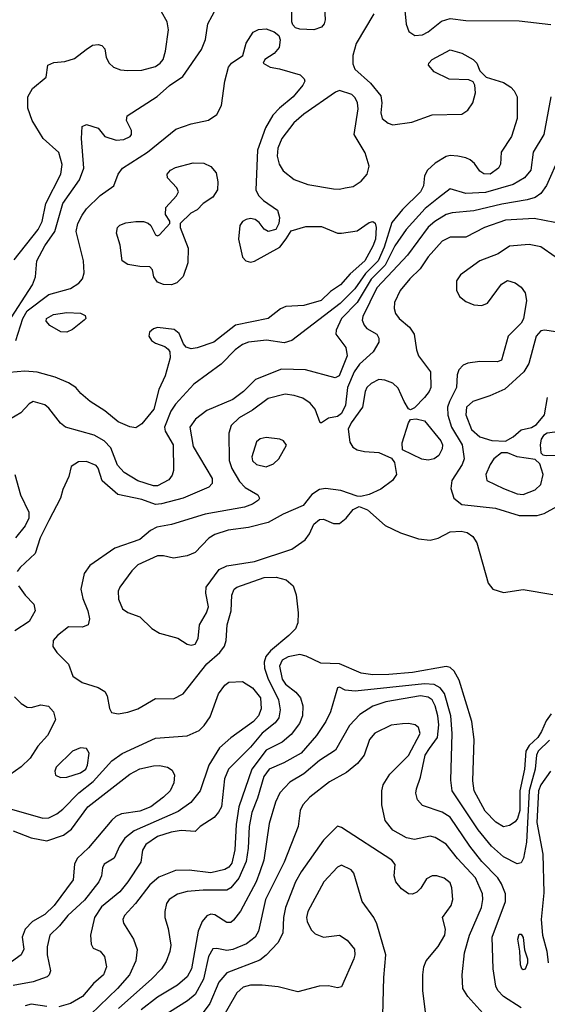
# Model space of a CAD drawing. Extents: x 1173029 to 1307123, y 522559 to 678521.
# Tile 339 of 623: x 1295147 to 1297817, y 531825 to 536806. Entities that reach past the tile are written whole.
import ezdxf

# ---------------------------------------------------------------- set-up
doc = ezdxf.new("R2010")
doc.units = 0

msp = doc.modelspace()

# ---------------------------------------------------------------- linework, layer by layer
at = {"layer": '0CON10XD'}
for points in [[(1297085.9, 536955), (1297102.7, 536782.7), (1297115.9, 536745.9), (1297145.9, 536725.9), (1297185, 536728.6), (1297215, 536743.3), (1297282.2, 536797.8), (1297325, 536812.2), (1297405, 536800.7), (1297675, 536800), (1297835, 536781.2)], [(1295085, 535269.3), (1295212.2, 535465), (1295227.1, 535505), (1295234.7, 535585), (1295275, 535661.2), (1295325.1, 535734.9), (1295365.2, 535875), (1295449.7, 535995), (1295471.8, 536055), (1295460, 536205), (1295464.2, 536265.8), (1295485, 536276.2), (1295545, 536257.5), (1295578.8, 536215), (1295635, 536195.4), (1295675, 536198.7), (1295705.5, 536215), (1295712.2, 536225), (1295712.2, 536245), (1295688, 536295), (1295691.2, 536318.8), (1295843.7, 536416.3), (1295905, 536472.7), (1295972.2, 536517.8), (1296066.9, 536655), (1296088.2, 536705), (1296099.1, 536785), (1296143.8, 536865)], [(1296687.3, 536902.7), (1296692.5, 536805), (1296688.6, 536785), (1296675, 536768), (1296635, 536754.4)], [(1295118.9, 535591.1), (1295240.5, 535745), (1295260.8, 535785), (1295279.5, 535875), (1295354.7, 536025), (1295362.3, 536072.3), (1295344.6, 536134.6), (1295265.2, 536205.2), (1295210.4, 536295), (1295188.1, 536358.1), (1295187.7, 536415), (1295212.1, 536457.9), (1295281.2, 536515), (1295290, 536575), (1295320.3, 536589.7), (1295375, 536594), (1295425, 536608.8), (1295483.3, 536655), (1295515, 536676), (1295545, 536680), (1295562.5, 536675), (1295577.3, 536657.3), (1295584, 536615), (1295599.2, 536585), (1295622, 536565), (1295657.4, 536552.6), (1295695, 536547.9), (1295765, 536550.8), (1295835, 536568.8), (1295858.5, 536585), (1295872.5, 536605), (1295885.7, 536645.7), (1295899.5, 536755), (1295893.3, 536795), (1295865.6, 536845)], [(1296635, 536754.4), (1296565, 536758), (1296542.5, 536765), (1296529.3, 536779.3), (1296523.8, 536795), (1296523.8, 536855)], [(1296940, 536835), (1296849.6, 536685), (1296832.9, 536625), (1296832.2, 536582.2), (1296843.1, 536555), (1296922.5, 536485), (1296975, 536421.2), (1296980, 536385), (1296974.2, 536335), (1296982, 536305), (1297011.4, 536281.4), (1297035, 536274.5), (1297132, 536288)], [(1295127.9, 535182.1), (1295162.6, 535295), (1295185, 535332.3), (1295294.8, 535415.2), (1295405, 535446.6), (1295446.6, 535473.4), (1295465.5, 535495), (1295472.9, 535525), (1295469.6, 535585), (1295433.8, 535735), (1295441.2, 535775), (1295463, 535817), (1295485, 535849.4), (1295555, 535916.9), (1295623.3, 535965), (1295645.7, 536025), (1295667.1, 536055), (1295794.3, 536135.7), (1295937.9, 536252.1), (1296015, 536279.4), (1296102.4, 536297.6), (1296145, 536326), (1296167.8, 536372.2), (1296185.6, 536494.4), (1296204.4, 536565.6), (1296218.8, 536585), (1296276.1, 536623.9), (1296293.2, 536686.8), (1296328.3, 536741.7), (1296356.4, 536756.4), (1296395, 536760), (1296435, 536744), (1296458.8, 536725), (1296465.9, 536704.1), (1296460, 536665), (1296435, 536634), (1296387.5, 536605), (1296380, 536585), (1296415, 536565.8), (1296462.2, 536557.8), (1296566, 536526), (1296587.2, 536507.2), (1296589.4, 536495), (1296580, 536475), (1296531.1, 536415), (1296461.2, 536358.8), (1296427.4, 536322.6), (1296391, 536259), (1296350.3, 536145), (1296342.3, 535945), (1296355, 535916.9), (1296380.4, 535890.4), (1296452.3, 535842.3), (1296461.2, 535805), (1296458.8, 535775), (1296443.3, 535745), (1296405, 535734.4), (1296385, 535745.8), (1296359.1, 535779.1), (1296338, 535795), (1296315, 535799.6), (1296294, 535795), (1296275, 535784.5), (1296260.8, 535765), (1296253.9, 535695), (1296275, 535604), (1296290.8, 535585), (1296315, 535579.1), (1296335, 535584.5), (1296464, 535655), (1296495, 535697.5), (1296521.7, 535738.3), (1296595, 535758.8), (1296675, 535759.2), (1296755, 535725.8), (1296775, 535725.6), (1296855, 535737.9), (1296915, 535778.9), (1296935, 535784.3), (1296946, 535776), (1296951.5, 535755), (1296947.4, 535695), (1296935, 535659.5), (1296893.3, 535585), (1296819.7, 535520.3), (1296771.3, 535465), (1296719.5, 535430.5), (1296673.1, 535385), (1296585, 535360.7), (1296494.6, 535355.4), (1296467.6, 535342.4), (1296404.2, 535295), (1296238.8, 535261.2), (1296129.4, 535175), (1296045, 535145.6), (1296015, 535141.4), (1295989.2, 535149.2), (1295975.7, 535165.7), (1295955, 535218), (1295928.8, 535238.8), (1295845, 535249.3), (1295825, 535242.3), (1295804.4, 535225), (1295800, 535205), (1295813.5, 535183.5), (1295835, 535169.1), (1295882.5, 535152.5), (1295899.1, 535139.1), (1295907.5, 535125), (1295909.4, 535095), (1295882.9, 535005), (1295851.2, 534935), (1295826.5, 534835), (1295765, 534761.1), (1295735, 534741.9)], [(1297132, 536288), (1297235, 536324), (1297385, 536328.5), (1297415, 536348.1), (1297440.5, 536385), (1297454.4, 536435), (1297450, 536475), (1297441.7, 536491.7), (1297420.7, 536500.7), (1297320, 536505), (1297245, 536541.9), (1297215.6, 536575), (1297216.9, 536585), (1297235, 536603.5), (1297325, 536653.1), (1297385, 536635.6), (1297442, 536605), (1297460.8, 536585), (1297476.2, 536546.2), (1297507.5, 536515), (1297595, 536487.1), (1297632, 536465), (1297650, 536445), (1297664.4, 536415), (1297664.4, 536305), (1297636.4, 536215), (1297583.5, 536135), (1297579.5, 536075), (1297570, 536055), (1297527.5, 536025), (1297495.3, 536025.3), (1297475, 536039.6), (1297448.3, 536078.3), (1297426.7, 536096.7), (1297405, 536107.2), (1297364.8, 536114.8), (1297325, 536119), (1297305, 536113.9), (1297249.8, 536080.2), (1297210.3, 536045), (1297196.4, 536015), (1297190, 535965), (1297175.3, 535935), (1297084.8, 535845.2), (1297030.7, 535779.3), (1296991.2, 535655), (1296961.2, 535585), (1296897.5, 535522.5), (1296842.3, 535445), (1296769.2, 535370.8), (1296525, 535182.9), (1296485, 535171.8), (1296395.3, 535185.3), (1296305, 535174.8), (1296275, 535162), (1296236.8, 535135), (1296166.2, 535063.8), (1296028.5, 534961.5), (1295935, 534860.4), (1295911.6, 534825), (1295880.3, 534745), (1295884.2, 534724.2), (1295923.1, 534655), (1295925.5, 534525), (1295918.3, 534501.7), (1295901.5, 534478.5), (1295845, 534447.2), (1295825, 534448.3), (1295745, 534473.8), (1295675.4, 534515), (1295642, 534552), (1295609.2, 534639.2), (1295575, 534676.2), (1295524.7, 534704.7), (1295379.4, 534745), (1295354, 534764), (1295295, 534840), (1295275, 534856.7), (1295215, 534874.2), (1295195, 534862), (1295152.6, 534817.4), (1295095, 534782.5)], [(1297835.4, 536415), (1297799.4, 536225), (1297746.2, 536135), (1297733.1, 536045), (1297701.2, 536005), (1297645, 535971.6), (1297505, 535931.2), (1297405, 535926.6), (1297325, 535950.8), (1297265.8, 535904.2), (1297198.8, 535851.2), (1297102.1, 535745), (1297045, 535662.2), (1296996.4, 535563.6), (1296925, 535492.3), (1296854.7, 535375.3), (1296775.2, 535295), (1296748, 535235), (1296746.2, 535215), (1296797.5, 535147.5), (1296804.4, 535105), (1296763.9, 535005), (1296743.5, 534993.5), (1296593.3, 535035), (1296472.4, 535037.6), (1296340.8, 534985), (1296280.5, 534925), (1296225, 534884.6), (1296095, 534828.8), (1296036.7, 534785), (1296008.2, 534745), (1296025, 534647.1), (1296120.4, 534485), (1296120.6, 534459.4), (1296105, 534440.5), (1295975.2, 534384.8), (1295865, 534356.2), (1295835, 534353.8), (1295765, 534378.8), (1295643.7, 534403.7), (1295563.8, 534473.8), (1295545, 534537.5), (1295535, 534551.2), (1295485, 534571.4), (1295445, 534570), (1295407.5, 534545), (1295396.7, 534495), (1295365, 534430), (1295353.1, 534385), (1295295, 534273.3), (1295250, 534185), (1295225.2, 534104.8), (1295148.9, 534035), (1295134.5, 534015)], [(1296765, 535947.8), (1296795, 535954.4), (1296835, 535961.5), (1296875, 535989.3), (1296905.9, 536025), (1296915.3, 536065), (1296895, 536132), (1296839.5, 536225), (1296860, 536355), (1296856, 536385), (1296845, 536410), (1296827.6, 536427.6), (1296765, 536447.1), (1296745, 536438.8), (1296585, 536327.1), (1296535, 536283.8), (1296474.2, 536205), (1296454.3, 536155), (1296450.8, 536115), (1296460.7, 536075), (1296480.8, 536040.8), (1296536.8, 535996.8), (1296605, 535972.7), (1296735, 535950.4), (1296765, 535947.8)], [(1297879.6, 536115), (1297813.7, 535966.3), (1297784.4, 535925.6), (1297755, 535905.9), (1297715, 535893.8), (1297587.5, 535872.5), (1297445, 535839.1), (1297335, 535829.2), (1297305, 535820), (1297248.5, 535785), (1297214.5, 535755.5), (1297109.7, 535615), (1297035.7, 535535), (1296955, 535449.7), (1296884.2, 535305), (1296880.4, 535285), (1296890, 535260), (1296903.9, 535243.9), (1296954.2, 535215), (1296964.3, 535195), (1296964.4, 535175), (1296936.7, 535125), (1296866.7, 535063.3), (1296839, 535025), (1296806.5, 534945), (1296796.6, 534855), (1296775.6, 534814.4), (1296755, 534799.3), (1296710.3, 534789.7), (1296675, 534766.7), (1296667, 534767), (1296642.9, 534835), (1296616.5, 534866.5), (1296580.5, 534890.5), (1296536.7, 534905), (1296491.1, 534911.1), (1296405, 534889.5), (1296325, 534829.7), (1296258.1, 534791.9), (1296217.8, 534752.2), (1296206.1, 534715), (1296206.7, 534576.7), (1296220.8, 534535), (1296259.7, 534469.7), (1296288.9, 534438.9), (1296351.5, 534401.5), (1296360.6, 534385), (1296355.6, 534375), (1296325.6, 534354.4), (1296285, 534340.5), (1296085, 534304.7), (1295915, 534251.5), (1295841.2, 534238.8), (1295808.8, 534221.2), (1295755, 534176.7), (1295628, 534132), (1295502.9, 534045), (1295472.9, 534005), (1295456.7, 533925), (1295467.5, 533877.5), (1295492.5, 533815), (1295500, 533775), (1295493.8, 533745), (1295465, 533732.9), (1295395, 533734.3), (1295338.5, 533691.5), (1295316.9, 533665), (1295315.7, 533635), (1295335.4, 533605.4), (1295393.8, 533545), (1295416.7, 533485), (1295463.3, 533453.3), (1295545, 533427.3), (1295577.3, 533407.3), (1295589.5, 533385), (1295601.9, 533321.9), (1295611.9, 533301.9), (1295645, 533294.4), (1295695, 533303.5), (1295745, 533319.4), (1295835, 533372.9), (1295925, 533370), (1295975, 533396), (1296095, 533547.1), (1296160.4, 533605), (1296183.2, 533636.8), (1296192.5, 533665), (1296196.9, 533745), (1296218, 533815), (1296220.9, 533895), (1296232.9, 533925), (1296246.2, 533935), (1296385, 533984.2), (1296444.7, 533985.3), (1296495, 533972.7), (1296531.2, 533941.2), (1296546.2, 533896.2), (1296556.5, 533805), (1296555.5, 533755), (1296542.3, 533725), (1296509.9, 533690.1), (1296416.3, 533613.7), (1296393.6, 533585), (1296383.5, 533556.5), (1296385.7, 533525), (1296403.6, 533475), (1296457, 533365), (1296464.8, 533315), (1296457.9, 533275), (1296440.8, 533249.2), (1296375, 533196.2), (1296315, 533126.3), (1296204.2, 533015), (1296183.7, 532965), (1296167.7, 532825), (1296153.6, 532796.4), (1296130.5, 532769.5), (1296061.2, 532725), (1296035, 532700), (1295965, 532704), (1295913.6, 532696.4), (1295845, 532673.8), (1295785, 532633.6), (1295769.2, 532605), (1295760.7, 532545), (1295694.8, 532445.2), (1295653.9, 532395), (1295561.2, 532318.8), (1295525.8, 532265), (1295505.5, 532175.5), (1295509.2, 532129.2), (1295518.8, 532108.8), (1295555, 532094), (1295577, 532067), (1295586.2, 532015), (1295571.2, 531975), (1295520.2, 531929.8), (1295465.5, 531865), (1295405, 531829.3), (1295345, 531813.3)], [(1295915, 535464.5), (1295875, 535465.7), (1295845, 535477.5), (1295826.7, 535505), (1295819.7, 535539.7), (1295806, 535556), (1295755, 535557.5), (1295695, 535568.1), (1295666.2, 535585), (1295656, 535665), (1295636.9, 535725), (1295641.4, 535755), (1295653.9, 535766.1), (1295685, 535777.3), (1295735, 535785.4), (1295774.4, 535784.4), (1295796.9, 535776.9), (1295810, 535765), (1295835, 535717.5), (1295845, 535712.5), (1295855, 535717.5), (1295907.5, 535775), (1295906.7, 535786.7), (1295885, 535820), (1295886.7, 535855), (1295941.2, 535915), (1295950, 535935), (1295942, 535955), (1295896, 536005), (1295894.2, 536025), (1295910.8, 536045), (1295935, 536058.2), (1296025, 536081.2), (1296079.4, 536079.4), (1296115, 536062.5), (1296141.3, 536031.3), (1296150, 535985), (1296148.2, 535945), (1296125, 535907.1), (1296076.2, 535875), (1296045, 535843.8), (1296012.5, 535827.5), (1295960, 535775), (1295960, 535755), (1295999.3, 535650.7), (1295997.5, 535575), (1295975, 535506.7), (1295942, 535475), (1295915, 535464.5)], [(1297855, 535778.9), (1297750.8, 535799.2), (1297605, 535792), (1297500, 535755), (1297405, 535705.6), (1297325, 535705.4), (1297285, 535685.4), (1297215, 535606.5), (1297173.1, 535545), (1297121.2, 535495), (1297072.7, 535435), (1297043.5, 535375), (1297042.2, 535345), (1297049.1, 535319.1), (1297068.1, 535295), (1297120.3, 535250.3), (1297143.8, 535215), (1297155.4, 535135.4), (1297166.1, 535106.1), (1297225.5, 535025), (1297228.2, 534945), (1297220, 534925), (1297195, 534894.2), (1297145, 534842.5), (1297125, 534832.5), (1297115, 534837.5), (1297092, 534875), (1297062.6, 534942.6), (1297035, 534967.1), (1296995, 534982.2), (1296965, 534985.5), (1296925, 534965.4), (1296904.5, 534945), (1296895.5, 534925), (1296882.3, 534845), (1296825, 534766.9), (1296809.7, 534735), (1296818, 534668), (1296833.7, 534643.7), (1296855, 534630.4), (1296891.5, 534621.5), (1296965, 534616.9), (1297028.3, 534588.3), (1297043.3, 534565), (1297054, 534505), (1297034, 534475), (1296975, 534431.5), (1296915, 534404.3), (1296874.1, 534394.1), (1296855, 534395.7), (1296772.5, 534425), (1296695, 534434.6), (1296665, 534429.6), (1296625.3, 534404.7), (1296581.7, 534348.3), (1296480.8, 534305), (1296405, 534262.7), (1296305, 534236.4), (1296203, 534223), (1296135, 534201.5), (1296105, 534182.5), (1296035, 534111.4), (1295995, 534094.3), (1295925, 534082.5), (1295874.4, 534094.4), (1295845, 534094.4), (1295745, 534047.7), (1295715, 534018.5), (1295654.4, 533935), (1295645.5, 533914.5), (1295647.3, 533875), (1295667.5, 533825), (1295695, 533806.9), (1295754.6, 533784.6), (1295816.3, 533726.3), (1295855, 533702.3), (1295947.1, 533677.1), (1295995, 533646.7), (1296015, 533641.5), (1296035, 533646.9), (1296050.9, 533675), (1296057.5, 533745), (1296093.1, 533805), (1296103.1, 533835), (1296088.8, 533905), (1296090, 533935), (1296156.2, 534023.8), (1296196.1, 534043.9), (1296335, 534065.2), (1296525, 534127.7), (1296591.5, 534175), (1296613.8, 534205), (1296636.4, 534253.6), (1296665, 534277.5), (1296685, 534280), (1296735, 534256.9), (1296765, 534256.9), (1296798.6, 534285), (1296835, 534328), (1296865, 534343.8), (1296906.8, 534326.8), (1296997.4, 534247.4), (1297075, 534209.3), (1297165, 534179.3), (1297225, 534173.1), (1297265, 534182.7), (1297325, 534215.5), (1297381.1, 534218.9), (1297411.9, 534211.9), (1297440.8, 534190.8), (1297460.3, 534160.3), (1297517.1, 533955), (1297540.6, 533925), (1297595, 533908.2), (1297695, 533924), (1297845, 533897.5)], [(1297856.1, 535606.1), (1297785, 535656.2), (1297725, 535668.5), (1297625, 535660), (1297568.5, 535621.5), (1297475, 535586.2), (1297377.3, 535515), (1297357.1, 535485), (1297357.6, 535437.6), (1297373.3, 535405), (1297405, 535380.5), (1297445, 535363.8), (1297485, 535359.6), (1297515, 535371.5), (1297585, 535467.1), (1297615, 535485.8), (1297655, 535474.2), (1297685, 535453.1), (1297704.2, 535424.2), (1297711.9, 535385), (1297697.2, 535292.8), (1297685, 535271.2), (1297619.4, 535205), (1297585, 535084), (1297564.4, 535075.6), (1297475, 535076.7), (1297415, 535068.4), (1297392, 535058), (1297369.7, 535035), (1297361.2, 535008.8), (1297358.3, 534945), (1297321.7, 534875), (1297312.8, 534845), (1297313.8, 534805), (1297332.9, 534745), (1297385.8, 534655), (1297396.3, 534585), (1297385.8, 534555), (1297334.7, 534475), (1297329.6, 534435), (1297344.6, 534385), (1297385, 534354.2), (1297555, 534335.3), (1297675, 534298.4), (1297765, 534297.7), (1297801.9, 534308.1), (1297865, 534342.7)], [(1295385, 535224.3), (1295355, 535227.5), (1295299.4, 535259.4), (1295280.6, 535280.6), (1295282.5, 535295), (1295318.8, 535315), (1295385.3, 535325.3), (1295455, 535321.1), (1295478.9, 535308.9), (1295482, 535295), (1295474, 535285), (1295415, 535239.2), (1295385, 535224.3)], [(1297945, 535212.5), (1297805, 535235.5), (1297785, 535231.9), (1297761.5, 535205), (1297724.1, 535065.9), (1297698.9, 535025), (1297602.6, 534937.4), (1297526.5, 534903.5), (1297440, 534875), (1297407.5, 534845), (1297405, 534806.2), (1297433.1, 534733.1), (1297475, 534696.2), (1297536.6, 534676.6), (1297605, 534673.6), (1297644.3, 534695.7), (1297685, 534731.1), (1297736.9, 534743.1), (1297761.7, 534758.3), (1297802.6, 534807.4), (1297817.5, 534895)], [(1295735, 534741.9), (1295705, 534746.4), (1295645, 534772.1), (1295577.4, 534827.4), (1295504, 534875), (1295456.2, 534915), (1295431.2, 534945), (1295395, 534969.4), (1295326.9, 534996.9), (1295235, 535022.2), (1295172.5, 535027.5), (1295095, 535021.2)], [(1297215, 534577.5), (1297182, 534582), (1297085, 534630), (1297082, 534665), (1297114.2, 534765.8), (1297125, 534782.5), (1297153, 534787), (1297195, 534776), (1297278.8, 534675), (1297287.1, 534655), (1297285.3, 534634.7), (1297268.4, 534601.6), (1297245, 534584.4), (1297215, 534577.5)], [(1297811.2, 534601.2), (1297885, 534603.1), (1297975, 534640.8), (1298045, 534632.5), (1298065, 534647.5), (1298077, 534677), (1298051.7, 534701.7), (1297975, 534689.2), (1297895, 534717.1), (1297855, 534720), (1297815.6, 534714.4), (1297797.1, 534702.9), (1297785.6, 534684.4), (1297780.6, 534655), (1297784, 534614), (1297794, 534604), (1297811.2, 534601.2)], [(1296395, 534544), (1296431.3, 534558.7), (1296458.9, 534585), (1296496.6, 534653.4), (1296482, 534675), (1296463.1, 534683.1), (1296395, 534691.6), (1296364.7, 534685.3), (1296345, 534670.8), (1296321.8, 534595), (1296324.5, 534575), (1296346, 534555), (1296395, 534544)], [(1297695, 534404.7), (1297755, 534427.7), (1297784.7, 534455.3), (1297795.5, 534505), (1297779.7, 534559.7), (1297755, 534581.2), (1297665, 534594.4), (1297615, 534614.3), (1297585, 534614), (1297546, 534585), (1297527.1, 534555), (1297506.7, 534505), (1297511.4, 534475), (1297595, 534434.2), (1297665, 534408), (1297695, 534404.7)], [(1295122.5, 534505), (1295151.5, 534401.5), (1295194.2, 534315), (1295194.2, 534285), (1295174.2, 534245), (1295125.2, 534184.8)], [(1295141.9, 533941.9), (1295174.4, 533895), (1295218.9, 533848.9), (1295225.5, 533815), (1295195, 533760.8), (1295122, 533715)], [(1297788.5, 533205), (1297769.4, 533175), (1297724.9, 533135.1), (1297708.1, 533105), (1297701.2, 533015), (1297678.7, 532905), (1297677.4, 532805), (1297666.4, 532765), (1297655, 532748.9), (1297625, 532729.1), (1297595, 532723.1), (1297556.5, 532746.5), (1297501.8, 532801.8), (1297447.3, 532905), (1297440, 532955), (1297446.7, 533165), (1297435.3, 533255), (1297370.5, 533465), (1297345, 533510.9), (1297325, 533529.6), (1297305, 533534), (1297135, 533503.1), (1297015, 533493.6), (1296935, 533491.7), (1296875, 533500.5), (1296765, 533547.4), (1296670.6, 533550.6), (1296596.1, 533586.1), (1296565, 533594.1), (1296505, 533583.7), (1296475, 533566.6), (1296462.1, 533535), (1296475, 533470.6), (1296492.2, 533445), (1296544, 533404), (1296568.5, 533375), (1296580.7, 533335), (1296578.2, 533285), (1296562.7, 533245), (1296520.5, 533189.5), (1296475, 533151.6), (1296395, 533111.6), (1296321.5, 533015), (1296256.5, 532823.5), (1296242.8, 532735), (1296236.7, 532606.7), (1296220.6, 532539.4), (1296205, 532518.9), (1296185, 532507.1), (1296115, 532490.3), (1296004.1, 532504.1), (1295935, 532501.6), (1295851.2, 532468.8), (1295805, 532430.4), (1295733.1, 532335), (1295677.5, 532275), (1295668.5, 532255), (1295672.5, 532235), (1295723.6, 532155), (1295742.4, 532102.4), (1295735.3, 532044.7), (1295702.9, 531975), (1295642.2, 531905), (1295505, 531773.8)], [(1295105, 532812.5), (1295265, 532767.6), (1295295, 532769.4), (1295335, 532789.1), (1295365, 532812.7), (1295445.7, 532894.3), (1295518.3, 532951.7), (1295613, 533057), (1295665, 533094.7), (1295835, 533171.6), (1295995, 533182.7), (1296055, 533211.1), (1296081.1, 533235), (1296110.8, 533279.2), (1296153.6, 533396.4), (1296185, 533439.4), (1296205, 533454.4), (1296275, 533458.9), (1296325, 533426.1), (1296365.3, 533375), (1296369.6, 533319.6), (1296356, 533285), (1296331.1, 533255), (1296215, 533173.6), (1296158.1, 533121.9), (1296104.1, 533035), (1296061.3, 532905), (1296013.1, 532846.9), (1295948.8, 532801.2), (1295726.4, 532703.6), (1295678.7, 532665), (1295651.8, 532625), (1295626, 532565), (1295574.3, 532535), (1295565.6, 532515), (1295561.5, 532475), (1295547.3, 532445), (1295475, 532351.8), (1295391.3, 532275), (1295348.3, 532221.7), (1295299.6, 532175), (1295286.2, 532116.2), (1295286.8, 532075), (1295303.3, 531995), (1295297.1, 531975), (1295285.8, 531965), (1295215, 531938.7), (1295115, 531921.1)], [(1297827.9, 533162.1), (1297770.9, 533105), (1297761.7, 533085), (1297756.4, 533015), (1297725.3, 532905), (1297711.5, 532645), (1297696.5, 532565), (1297685, 532540.6), (1297665, 532535.6), (1297595, 532571.2), (1297535, 532625.4), (1297467.2, 532707.2), (1297335.8, 532905), (1297328.7, 532958.7), (1297335.2, 533194.8), (1297329.4, 533285), (1297297.1, 533397.1), (1297275, 533425.3), (1297245, 533442.4), (1297195, 533446.4), (1296845, 533408.9), (1296795, 533413.6), (1296765, 533428.8), (1296755, 533426.7), (1296720.8, 533305), (1296696.1, 533255), (1296649.7, 533185), (1296571.8, 533095), (1296483.1, 533046.9), (1296410, 533015), (1296382.6, 532977.4), (1296351.3, 532868.7), (1296321.3, 532795), (1296308.3, 532725), (1296304.2, 532615.8), (1296293, 532547), (1296256.9, 532463.1), (1296215.2, 532414.8), (1296195, 532402.9), (1296075, 532403.5), (1295995, 532396.2), (1295945, 532382), (1295904.4, 532355), (1295890.5, 532335), (1295881.8, 532295), (1295882.5, 532265), (1295898.5, 532208.5), (1295911.5, 532125), (1295907.7, 532092.3), (1295888.5, 532041.5), (1295865.5, 532005), (1295815.2, 531954.8), (1295647.5, 531805)], [(1295120.7, 533380.7), (1295155, 533346.7), (1295185, 533328.8), (1295205, 533326.2), (1295255, 533340), (1295292.7, 533332.7), (1295318, 533305), (1295329.2, 533265), (1295287.8, 533185), (1295239.7, 533130.3), (1295199.4, 533070.6), (1295155, 533026.5), (1295069.4, 532965)], [(1297685, 531807.8), (1297594.8, 531864.8), (1297567.3, 531895), (1297557.3, 531917.3), (1297543.5, 532005), (1297537.5, 532165), (1297605.4, 532345), (1297605.4, 532385), (1297586.1, 532435), (1297565.9, 532465), (1297485, 532548.4), (1297424.6, 532624.6), (1297325, 532771.8), (1297285, 532797.3), (1297185, 532830.8), (1297160.3, 532860.3), (1297152.6, 532892.6), (1297155.4, 532915), (1297175.3, 532975), (1297199.8, 533085), (1297220.9, 533119.1), (1297261, 533175), (1297268.5, 533238.5), (1297263.9, 533285), (1297250, 533335), (1297234.2, 533365), (1297215, 533379.6), (1297174.8, 533384.8), (1297000, 533355), (1296935, 533333.4), (1296868.5, 533291.5), (1296815.3, 533235), (1296745, 533111.5), (1296665, 533058.6), (1296585, 532991.8), (1296515, 532948.2), (1296463.1, 532895), (1296442.5, 532847.5), (1296410.4, 532739.6), (1296382.9, 532555), (1296363, 532495), (1296343.9, 532445), (1296265, 532296.9), (1296229.5, 532250.5), (1296215, 532240), (1296195, 532238.5), (1296135, 532277.5), (1296115, 532281.5), (1296095, 532272.2), (1296070.5, 532245), (1296050, 532195), (1296015.9, 532004.1), (1295995, 531963.9), (1295945, 531921.6), (1295845, 531861.9), (1295761.8, 531798.2)], [(1297836, 533294), (1297811.2, 533258.8), (1297788.5, 533205)], [(1297490.6, 531780.6), (1297415.3, 531865.3), (1297388.9, 531905), (1297385.6, 531975), (1297397.5, 532085), (1297422.9, 532175), (1297484.1, 532315), (1297490.9, 532355), (1297488.8, 532385), (1297453.6, 532465), (1297362.9, 532562.9), (1297305, 532636.2), (1297249.3, 532669.3), (1297225, 532675.4), (1297145, 532659.3), (1297105, 532666.6), (1297035, 532706.4), (1296996.5, 532755), (1296979.5, 532835), (1296980.5, 532905), (1296986.9, 532935), (1297020.6, 532989.4), (1297115, 533083.3), (1297173.5, 533195), (1297165.7, 533225), (1297148.5, 533238.5), (1297115, 533246.5), (1297085, 533244.6), (1297026.8, 533236.8), (1296945, 533196.4), (1296918.1, 533165), (1296891.1, 533085), (1296857.3, 533042.7), (1296801.3, 532998.7), (1296715, 532951.2), (1296615, 532872.7), (1296579.6, 532835), (1296567.1, 532805), (1296556.2, 532725), (1296486, 532544), (1296391.7, 532355), (1296355.3, 532195), (1296338, 532165), (1296295, 532130.6), (1296225, 532102.1), (1296195, 532097.6), (1296145, 532107.3), (1296124.8, 532105.2), (1296102.1, 532067.9), (1296077.5, 531952.5), (1296035.7, 531874.3), (1295996.7, 531843.3), (1295755, 531691.1)], [(1295353.4, 532973.4), (1295385, 532974.6), (1295455, 532996.1), (1295481.8, 533015), (1295490.3, 533035), (1295498.8, 533095), (1295485, 533120), (1295455, 533122.1), (1295415, 533105.5), (1295331.9, 533025), (1295324.3, 533005), (1295328.8, 532985), (1295353.4, 532973.4)], [(1295115, 532703.5), (1295205, 532667.2), (1295285, 532651.8), (1295368.8, 532681.2), (1295409, 532711), (1295492.1, 532825), (1295705, 532989.6), (1295755, 533015.9), (1295825, 533031.2), (1295855, 533033.5), (1295895, 533025.6), (1295919.3, 533009.3), (1295930, 532985), (1295926.5, 532945), (1295908.5, 532905), (1295875, 532872.3), (1295810, 532825), (1295755, 532803), (1295662, 532788), (1295634.2, 532775.8), (1295612.8, 532757.2), (1295495, 532617.1), (1295437.4, 532562.6), (1295425.4, 532535), (1295417.7, 532455), (1295322.5, 532325), (1295275, 532279.3), (1295211.9, 532245), (1295175.6, 532205), (1295159.4, 532165), (1295168.6, 532105), (1295154.3, 532075), (1295105, 532040.9)], [(1297832.6, 533005), (1297785, 532935.9), (1297772.4, 532905), (1297763.6, 532745), (1297794.8, 532585), (1297798.9, 532388.9), (1297786.5, 532255), (1297793, 532175), (1297815.2, 532094.8), (1297821.4, 532035)], [(1297201.5, 531785), (1297187.5, 531895), (1297186.8, 531975), (1297192.1, 532015), (1297204, 532046), (1297265, 532118.1), (1297298.8, 532175), (1297301.5, 532205), (1297286, 532265), (1297330.6, 532325), (1297338.9, 532355), (1297334.4, 532415), (1297325, 532440), (1297295, 532463.1), (1297257.5, 532475), (1297234.5, 532475.5), (1297205, 532460), (1297176.9, 532413.1), (1297157.2, 532392.8), (1297135, 532383.3), (1297115, 532384.5), (1297078.8, 532408.8), (1297050.6, 532445), (1297041.9, 532475), (1297047.3, 532532.7), (1297030.5, 532555), (1296775, 532720), (1296755, 532725.8), (1296683.8, 532655), (1296570.9, 532495), (1296542.5, 532445), (1296492.2, 532315), (1296481.9, 532265), (1296479.1, 532185), (1296453.8, 532136.2), (1296395, 532073.6), (1296362.1, 532047.9), (1296194.6, 531985), (1296155, 531938.2), (1296110.2, 531829.8), (1296075.5, 531784.5)], [(1296985, 531770), (1296989.7, 531960.3), (1297000, 532075), (1296955, 532232.5), (1296938.6, 532265), (1296880.5, 532345), (1296838.5, 532488.5), (1296825, 532506), (1296775, 532528.6), (1296755, 532519.2), (1296685.6, 532445), (1296606, 532295), (1296598.4, 532265), (1296602, 532245), (1296622.9, 532202.9), (1296642.3, 532182.3), (1296685, 532165.3), (1296765, 532175.6), (1296805, 532150), (1296840.6, 532105), (1296843.3, 532075), (1296837.8, 532055), (1296775.7, 531914.3), (1296755, 531909.2), (1296709.2, 531919.2), (1296662.1, 531917.9), (1296555, 531889.2), (1296455, 531913.3), (1296375, 531921.6), (1296315, 531922.5), (1296278.5, 531911.5), (1296246.7, 531883.3), (1296154.2, 531725)], [(1297695, 532000), (1297687.5, 532005), (1297681.4, 532025), (1297678.8, 532095), (1297668.1, 532155), (1297675, 532180), (1297685, 532180), (1297695, 532162.5), (1297701.7, 532101.7), (1297716.2, 532055), (1297716.1, 532033.9), (1297705, 532003.3), (1297695, 532000)], [(1295285, 531814), (1295205, 531826.9), (1295175, 531818)]]:
    msp.add_lwpolyline(points, dxfattribs=at)

doc.saveas('drawing.dxf')
